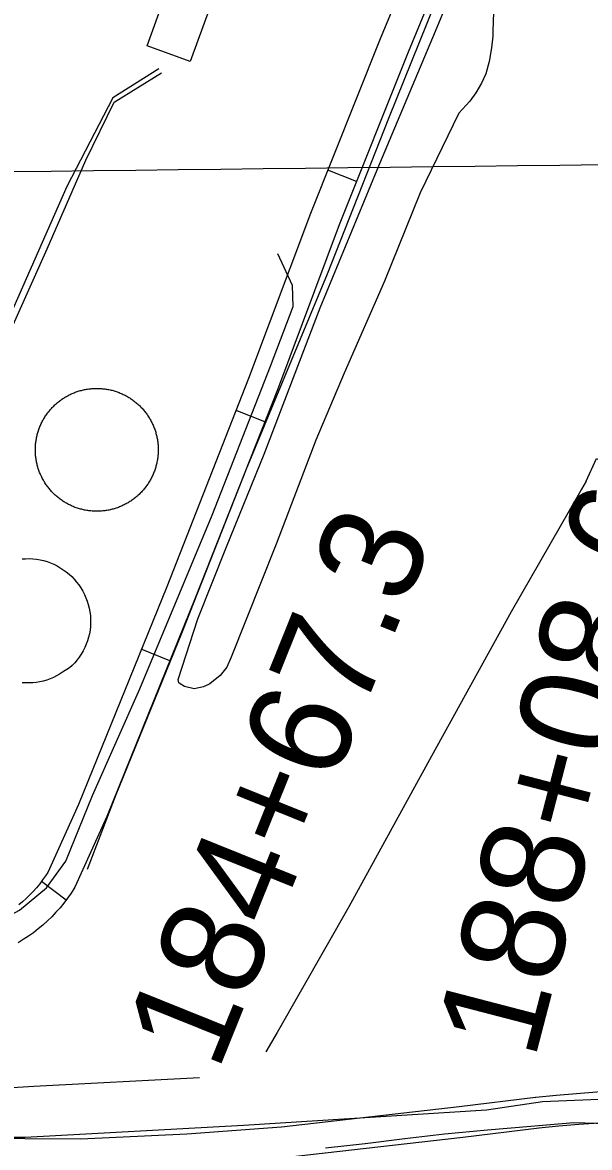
# Model space of a CAD drawing. Extents: x 3704301 to 3742427, y 506229 to 532009.
# Drawn here: x 3713884 to 3714436, y 522883 to 523977 of the extents above; entities that cross this region are included whole.
import ezdxf

# ---------------------------------------------------------------- set-up
doc = ezdxf.new("R2010")
doc.units = 0
for name, color, linetype in [('V-BLDG-OTLN', 7, 'Continuous'), ('V-DOMW-TANK', 7, 'Continuous'), ('V-GRID-MAJR', 7, 'Continuous'), ('V-LEVE-TOET', 7, 'Continuous'), ('V-ROAD-CNTR', 7, 'Continuous'), ('V-SITE-OTLN', 7, 'Continuous'), ('V-SITE-VEGE', 7, 'Continuous'), ('V-SURV-IDEN', 7, 'Continuous'), ('V-TOPO-SHOR', 7, 'Continuous'), ('V-UTIL-LINE', 7, 'Continuous')]:
    doc.layers.add(name, color=color, linetype=linetype)

msp = doc.modelspace()

# ---------------------------------------------------------------- linework, layer by layer
at = {"layer": 'V-BLDG-OTLN'}
msp.add_lwpolyline([(3714073.0670000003, 524010.196), (3714047.299, 523938.928), (3714005.393, 523954.077), (3714031.159, 524025.34500000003)], close=True, dxfattribs=at)
at = {"layer": 'V-DOMW-TANK'}
for points in [[(3713898.348, 523575.121), (3713898.598, 523576.13300000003), (3713898.8680000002, 523577.14), (3713899.1550000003, 523578.142), (3713899.458, 523579.139), (3713899.7800000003, 523580.132), (3713900.117, 523581.117), (3713900.474, 523582.098), (3713900.847, 523583.071), (3713901.234, 523584.038), (3713901.643, 523584.998), (3713902.0670000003, 523585.95300000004), (3713902.505, 523586.897), (3713902.9620000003, 523587.835), (3713903.435, 523588.765), (3713903.9250000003, 523589.686), (3713904.4280000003, 523590.598), (3713904.949, 523591.501), (3713905.485, 523592.396), (3713906.038, 523593.28), (3713906.6010000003, 523594.155), (3713907.187, 523595.021), (3713907.7830000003, 523595.875), (3713908.395, 523596.719), (3713909.022, 523597.553), (3713909.663, 523598.374), (3713910.319, 523599.185), (3713910.988, 523599.988), (3713911.674, 523600.772), (3713912.369, 523601.548), (3713913.079, 523602.31), (3713913.804, 523603.06200000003), (3713914.539, 523603.80100000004), (3713915.289, 523604.526), (3713916.051, 523605.237), (3713916.825, 523605.935), (3713917.611, 523606.621), (3713918.41, 523607.293), (3713919.221, 523607.946), (3713920.042, 523608.591), (3713920.8740000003, 523609.22000000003), (3713921.718, 523609.832), (3713922.5700000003, 523610.43200000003), (3713923.434, 523611.016), (3713924.308, 523611.583), (3713925.193, 523612.13800000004), (3713926.086, 523612.675), (3713926.987, 523613.197), (3713927.901, 523613.705), (3713928.818, 523614.195), (3713929.748, 523614.668), (3713930.686, 523615.126), (3713931.63, 523615.569), (3713932.582, 523615.993), (3713933.541, 523616.402), (3713934.507, 523616.794), (3713935.4820000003, 523617.168), (3713936.461, 523617.525), (3713937.446, 523617.865), (3713938.438, 523618.188), (3713939.437, 523618.495), (3713940.436, 523618.782), (3713941.444, 523619.055), (3713942.4560000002, 523619.306), (3713943.472, 523619.542), (3713944.491, 523619.761), (3713945.515, 523619.96), (3713946.541, 523620.142), (3713947.572, 523620.306), (3713948.6040000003, 523620.45300000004), (3713949.6380000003, 523620.58), (3713950.676, 523620.691), (3713951.715, 523620.783), (3713952.755, 523620.857), (3713953.796, 523620.912), (3713954.838, 523620.951), (3713955.88, 523620.967), (3713956.923, 523620.969), (3713957.965, 523620.95300000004), (3713959.008, 523620.916), (3713960.0500000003, 523620.863), (3713961.09, 523620.791), (3713962.131, 523620.701), (3713963.165, 523620.591), (3713964.201, 523620.468), (3713965.234, 523620.322), (3713966.264, 523620.16000000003), (3713967.29, 523619.98000000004), (3713968.3140000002, 523619.784), (3713969.3340000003, 523619.56700000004), (3713970.352, 523619.333), (3713971.363, 523619.083), (3713972.3710000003, 523618.813), (3713973.37, 523618.528), (3713974.37, 523618.223), (3713975.363, 523617.902), (3713976.348, 523617.564), (3713977.329, 523617.207), (3713978.302, 523616.832), (3713979.271, 523616.445), (3713980.2290000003, 523616.04000000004)], [(3713980.2290000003, 523616.04000000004), (3713981.183, 523615.61600000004), (3713982.128, 523615.17600000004), (3713983.066, 523614.719), (3713983.995, 523614.248), (3713984.917, 523613.75800000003), (3713985.83, 523613.255), (3713986.733, 523612.734), (3713987.6240000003, 523612.19800000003), (3713988.511, 523611.647), (3713989.3880000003, 523611.07800000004), (3713990.252, 523610.496), (3713991.106, 523609.9), (3713991.952, 523609.288), (3713992.7830000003, 523608.661), (3713993.6070000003, 523608.02), (3713994.418, 523607.365), (3713995.216, 523606.697), (3713996.007, 523606.011), (3713996.779, 523605.315), (3713997.543, 523604.604), (3713998.294, 523603.881), (3713999.032, 523603.14400000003), (3713999.757, 523602.39400000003), (3714000.469, 523601.632), (3714001.168, 523600.858), (3714001.852, 523600.072), (3714002.524, 523599.275), (3714003.181, 523598.466), (3714003.824, 523597.643), (3714004.451, 523596.811), (3714005.065, 523595.97000000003), (3714005.663, 523595.115), (3714006.247, 523594.251), (3714006.816, 523593.37700000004), (3714007.369, 523592.494), (3714007.9080000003, 523591.601), (3714008.43, 523590.69800000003), (3714008.936, 523589.789), (3714009.427, 523588.867), (3714009.9, 523587.939), (3714010.359, 523587.001), (3714010.8000000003, 523586.05700000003), (3714011.2260000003, 523585.107), (3714011.633, 523584.14400000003), (3714012.026, 523583.178), (3714012.399, 523582.205), (3714012.757, 523581.226), (3714013.097, 523580.24100000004), (3714013.419, 523579.25), (3714013.7260000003, 523578.25200000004), (3714014.015, 523577.251), (3714014.287, 523576.243), (3714014.539, 523575.231), (3714014.775, 523574.216), (3714014.992, 523573.196), (3714015.193, 523572.174), (3714015.375, 523571.148), (3714015.537, 523570.118), (3714015.684, 523569.085), (3714015.813, 523568.049), (3714015.9220000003, 523567.01300000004), (3714016.014, 523565.974), (3714016.0870000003, 523564.934), (3714016.143, 523563.89400000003), (3714016.18, 523562.851), (3714016.2, 523561.809), (3714016.2, 523560.766), (3714016.184, 523559.724), (3714016.149, 523558.68200000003), (3714016.094, 523557.639), (3714016.022, 523556.601), (3714015.932, 523555.56), (3714015.825, 523554.52400000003), (3714015.698, 523553.49), (3714015.555, 523552.456), (3714015.3910000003, 523551.428), (3714015.211, 523550.39900000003), (3714015.014, 523549.375), (3714014.7970000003, 523548.356), (3714014.5640000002, 523547.34), (3714014.3140000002, 523546.32800000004), (3714014.044, 523545.32), (3714013.757, 523544.31700000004), (3714013.454, 523543.32), (3714013.132, 523542.32800000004), (3714012.796, 523541.341), (3714012.438, 523540.362), (3714012.065, 523539.387), (3714011.676, 523538.42100000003), (3714011.269, 523537.46), (3714010.845, 523536.50800000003), (3714010.406, 523535.56200000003), (3714009.95, 523534.626), (3714009.477, 523533.696), (3714008.987, 523532.77400000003), (3714008.483, 523531.863), (3714007.965, 523530.958), (3714007.429, 523530.065), (3714006.876, 523529.18), (3714006.308, 523528.304)], [(3713915.369, 523517.857), (3713914.617, 523518.58), (3713913.878, 523519.31700000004), (3713913.1550000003, 523520.064), (3713912.4420000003, 523520.826), (3713911.744, 523521.60000000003), (3713911.06, 523522.387), (3713910.3880000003, 523523.186), (3713909.731, 523523.995), (3713909.088, 523524.816), (3713908.461, 523525.64900000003), (3713907.847, 523526.49100000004), (3713907.2490000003, 523527.34500000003), (3713906.665, 523528.20900000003), (3713906.098, 523529.082), (3713905.543, 523529.969), (3713905.004, 523530.859), (3713904.4820000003, 523531.76300000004), (3713903.9760000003, 523532.674), (3713903.484, 523533.594), (3713903.011, 523534.521), (3713902.5530000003, 523535.45900000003), (3713902.112, 523536.403), (3713901.686, 523537.356), (3713901.279, 523538.314), (3713900.8850000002, 523539.281), (3713900.5130000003, 523540.254), (3713900.154, 523541.235), (3713899.8140000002, 523542.22000000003), (3713899.491, 523543.211), (3713899.186, 523544.208), (3713898.897, 523545.21), (3713898.626, 523546.217), (3713898.375, 523547.227), (3713898.137, 523548.243), (3713897.92, 523549.26300000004), (3713897.719, 523550.287), (3713897.539, 523551.313), (3713897.373, 523552.343), (3713897.228, 523553.37700000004), (3713897.099, 523554.409), (3713896.99, 523555.44800000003), (3713896.898, 523556.48600000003), (3713896.824, 523557.526), (3713896.769, 523558.56700000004), (3713896.734, 523559.607), (3713896.7120000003, 523560.65400000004), (3713896.7120000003, 523561.694), (3713896.728, 523562.737), (3713896.761, 523563.77900000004), (3713896.818, 523564.819), (3713896.89, 523565.86), (3713896.98, 523566.898), (3713897.086, 523567.936), (3713897.213, 523568.971), (3713897.3570000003, 523570.003), (3713897.521, 523571.033), (3713897.701, 523572.061), (3713897.897, 523573.085), (3713898.114, 523574.10500000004), (3713898.348, 523575.121)], [(3714006.308, 523528.304), (3714005.725, 523527.439), (3714005.129, 523526.585), (3714004.5160000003, 523525.742), (3714003.89, 523524.908), (3714003.2490000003, 523524.085), (3714002.593, 523523.27400000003), (3714001.924, 523522.47500000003), (3714001.239, 523521.686), (3714000.543, 523520.912), (3713999.833, 523520.148), (3713999.105, 523519.39900000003), (3713998.372, 523518.66000000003), (3713997.623, 523517.935), (3713996.861, 523517.224), (3713996.0870000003, 523516.526), (3713995.3000000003, 523515.83900000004), (3713994.502, 523515.17), (3713993.691, 523514.512), (3713992.869, 523513.869), (3713992.038, 523513.24100000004), (3713991.194, 523512.628), (3713990.342, 523512.028), (3713989.478, 523511.444), (3713988.603, 523510.875), (3713987.719, 523510.322), (3713986.826, 523509.784), (3713985.9250000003, 523509.26300000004), (3713985.011, 523508.755), (3713984.092, 523508.266), (3713983.164, 523507.791), (3713982.2260000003, 523507.332), (3713981.282, 523506.892), (3713980.329, 523506.466), (3713979.3710000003, 523506.058), (3713978.404, 523505.667), (3713977.429, 523505.292), (3713976.45, 523504.934), (3713975.465, 523504.594), (3713974.4760000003, 523504.27), (3713973.477, 523503.965), (3713972.475, 523503.67600000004), (3713971.468, 523503.406), (3713970.4560000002, 523503.152), (3713969.44, 523502.917), (3713968.42, 523502.699), (3713967.396, 523502.499), (3713966.37, 523502.319), (3713965.34, 523502.153), (3713964.308, 523502.007), (3713963.274, 523501.88), (3713962.235, 523501.77), (3713961.197, 523501.678), (3713960.157, 523501.604), (3713959.116, 523501.54600000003), (3713958.072, 523501.512), (3713957.031, 523501.49100000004), (3713955.989, 523501.49100000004), (3713954.946, 523501.50800000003), (3713953.904, 523501.542), (3713952.862, 523501.598), (3713951.821, 523501.669), (3713950.7830000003, 523501.759), (3713949.747, 523501.86600000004), (3713948.708, 523501.993), (3713947.6780000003, 523502.136), (3713946.648, 523502.298), (3713945.622, 523502.478), (3713944.598, 523502.677), (3713943.578, 523502.892), (3713942.56, 523503.125), (3713941.548, 523503.37700000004), (3713940.541, 523503.646), (3713939.539, 523503.93200000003), (3713938.54, 523504.238), (3713937.549, 523504.55700000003), (3713936.5640000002, 523504.897), (3713935.583, 523505.251), (3713934.61, 523505.624), (3713933.6410000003, 523506.015), (3713932.681, 523506.42100000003), (3713931.728, 523506.84500000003), (3713930.782, 523507.283), (3713929.846, 523507.74), (3713928.916, 523508.213), (3713927.995, 523508.7), (3713927.0810000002, 523509.206), (3713926.1780000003, 523509.726), (3713925.285, 523510.26300000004), (3713924.401, 523510.814), (3713923.524, 523511.381), (3713922.66, 523511.963), (3713921.806, 523512.561), (3713920.96, 523513.173), (3713920.126, 523513.8), (3713919.305, 523514.441), (3713918.494, 523515.096), (3713917.6950000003, 523515.766), (3713916.907, 523516.44800000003), (3713916.131, 523517.146), (3713915.369, 523517.857)], [(3713883.764, 523455.126), (3713887.287, 523455.36600000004), (3713890.8170000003, 523455.39900000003), (3713894.344, 523455.22500000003), (3713897.8540000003, 523454.844), (3713901.336, 523454.256), (3713904.7770000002, 523453.47000000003), (3713908.164, 523452.48000000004), (3713911.49, 523451.295), (3713914.738, 523449.914), (3713917.9, 523448.35000000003), (3713920.966, 523446.601), (3713923.923, 523444.674), (3713926.764, 523442.57800000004), (3713929.471, 523440.319), (3713932.046, 523437.907), (3713934.473, 523435.34500000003), (3713936.744, 523432.65), (3713938.927, 523429.83400000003), (3713940.944, 523426.893), (3713942.779, 523423.837), (3713944.432, 523420.677), (3713945.894, 523417.423), (3713947.1580000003, 523414.091), (3713948.227, 523410.689), (3713949.089, 523407.228), (3713949.745, 523403.722), (3713950.191, 523400.183), (3713950.429, 523396.623)], [(3713950.429, 523396.623), (3713950.451, 523393.056), (3713950.265, 523389.494), (3713949.867, 523385.949), (3713949.259, 523382.43700000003), (3713948.444, 523378.963), (3713947.424, 523375.547), (3713946.204, 523372.199)], [(3713946.204, 523372.199), (3713944.788, 523368.92600000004), (3713943.181, 523365.744), (3713941.3850000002, 523362.667), (3713939.412, 523359.7), (3713937.264, 523356.85500000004), (3713934.954, 523354.14400000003), (3713932.486, 523351.57800000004), (3713929.8710000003, 523349.163), (3713923.278, 523344.89900000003), (3713920.3540000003, 523343.033), (3713917.329, 523341.336), (3713914.21, 523339.816), (3713911.007, 523338.479), (3713907.734, 523337.32800000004), (3713904.4, 523336.367), (3713901.014, 523335.599), (3713897.592, 523335.032), (3713894.143, 523334.657), (3713890.676, 523334.485), (3713887.2090000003, 523334.512), (3713883.7460000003, 523334.739)]]:
    msp.add_lwpolyline(points, dxfattribs=at)
at = {"layer": 'V-GRID-MAJR'}
msp.add_spline([(3708427.129, 523767.243), (3713705.816, 523829.819), (3718984.494, 523893.163), (3724263.162, 523957.275), (3729541.821, 524022.155), (3734820.471, 524087.803), (3740099.111, 524154.218), (3740099.112, 524154.218)], degree=3, dxfattribs=at)
at = {"layer": 'V-LEVE-TOET'}
msp.add_line((3714452.869, 522905.875), (3714420.469, 522906.623), dxfattribs=at)
msp.add_lwpolyline([(3714420.469, 522906.623), (3714378.495, 522903.303), (3714336.54, 522899.733), (3714294.6070000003, 522895.91000000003), (3714256.093, 522891.052), (3714217.5470000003, 522886.454), (3714178.971, 522882.112)], dxfattribs=at)
at = {"layer": 'V-ROAD-CNTR'}
for p, q in [((3714208.926993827, 523822.0175145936), (3714181.065950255, 523833.1423629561)), ((3714119.793199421, 523588.5425812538), (3714091.874295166, 523599.5214147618)), ((3714027.5745958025, 523355.99950766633), (3713999.777605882, 523367.2834498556)), ((3713926.5983222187, 523123.3447882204), (3713902.7046338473, 523141.48567177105))]:
    msp.add_line(p, q, dxfattribs=at)
for points in [[(3714289.350777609, 524098.9925859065), (3714231.411867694, 523959.2285579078), (3714164.2346347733, 523790.9900568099), (3714104.0438475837, 523630.46828799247), (3714024.4326087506, 523428.0188608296), (3713938.558796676, 523216.47634769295), (3713908.7343650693, 523150.21465461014), (3713906.5874208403, 523146.89858962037), (3713903.824722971, 523142.96096157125), (3713900.9154549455, 523139.1291116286), (3713897.86927331, 523135.41176776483), (3713894.682887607, 523131.8126470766), (3713891.3617995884, 523128.3284178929), (3713887.919508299, 523124.9773723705), (3713884.3511229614, 523121.75893402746), (3713880.662479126, 523118.67207913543)], [(3714317.0992223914, 524087.5894140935), (3714259.200132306, 523947.92144209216), (3714192.213365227, 523780.1599431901), (3714132.0501524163, 523619.7117120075), (3714052.2913912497, 523416.88713917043), (3713966.1452033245, 523204.6736523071), (3713935.155634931, 523135.82334538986), (3713931.4665791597, 523130.12541037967), (3713928.0592770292, 523125.2690384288), (3713924.4725450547, 523120.5448883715), (3713920.71072669, 523115.9542322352), (3713916.7791123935, 523111.5133529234), (3713912.6902004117, 523107.22358210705), (3713908.4364917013, 523103.0826276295), (3713904.0308770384, 523099.10906597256), (3713899.481520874, 523095.3019208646), (3713894.7903692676, 523091.668101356), (3713889.9722945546, 523088.2157366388), (3713885.023352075, 523084.9407499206), (3713879.9539059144, 523081.8562013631)], [(3713571.013819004, 522885.3052031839), (3713578.768803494, 522918.1341375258), (3713597.5317659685, 522945.5400827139), (3713623.4547141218, 522960.10005359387), (3713640.7606795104, 522989.12899553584), (3713663.99063305, 523058.513856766), (3713683.6065938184, 523100.13477352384), (3713706.68554766, 523114.86574406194), (3713724.8605113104, 523116.7077403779), (3713756.2804484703, 523108.44775689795), (3713797.522365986, 523094.9737838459), (3713823.6593137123, 523090.1387935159), (3713849.768261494, 523096.659780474), (3713881.3161983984, 523113.4807468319), (3713907.542145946, 523135.3817030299), (3713926.3381083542, 523161.3696510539), (3713952.301056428, 523225.1405235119), (3713998.390964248, 523328.8873160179), (3714068.51982399, 523497.78097823), (3714125.4877100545, 523642.4726888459), (3714147.3256663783, 523700.4695728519), (3714146.8486673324, 523721.04153170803), (3714132.4146962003, 523751.6984703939)], [(3714558.7487262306, 522938.9641887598), (3714555.6606368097, 522939.46109701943), (3714549.5257778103, 522940.20879329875), (3714542.8771727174, 522940.7601642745), (3714522.2952937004, 522940.32393947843), (3714502.4181085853, 522939.69080536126), (3714482.546558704, 522938.84190404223), (3714462.6864901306, 522937.78034809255), (3714442.839000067, 522936.5070520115), (3714423.008367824, 522935.02008223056), (3714403.1908855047, 522933.32334199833), (3714383.475445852, 522931.418473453)], [(3714383.1095255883, 522931.3785815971), (3714308.9152834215, 522922.36762473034), (3714136.038825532, 522902.5430844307), (3714044.014378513, 522895.8740696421), (3713940.869371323, 522890.9397202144), (3713777.3052632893, 522891.7243296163), (3713603.486549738, 522890.1318086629), (3713590.646970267, 522890.28291435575)], [(3714386.7264744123, 522901.5974184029), (3714312.4327165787, 522892.57437526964), (3714138.833174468, 522872.66691556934), (3714045.815621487, 522865.92593035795), (3713941.5146286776, 522860.93627978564), (3713777.370736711, 522861.7236703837), (3713603.447450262, 522860.13019133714), (3713565.3932563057, 522860.5780413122), (3713436.9111160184, 522862.09396615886), (3713338.187445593, 522865.4045121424), (3713328.852814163, 522865.8695214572), (3713281.703789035, 522868.2111989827), (3713227.6457230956, 522869.2569503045), (3713200.9412311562, 522869.9843348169)], [(3714444.920999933, 522906.5789479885), (3714425.4096321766, 522905.11591776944), (3714405.9131144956, 522903.4466580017), (3714386.360554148, 522901.55752654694)]]:
    msp.add_lwpolyline(points, dxfattribs=at)
at = {"layer": 'V-SITE-OTLN'}
for p, q in [((3714574.815, 522934.96899999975), (3714389.968, 522927.254)), ((3714335.324, 522918.966), (3714099.009, 522904.255)), ((3714389.968, 522927.254), (3714335.324, 522918.966)), ((3714099.009, 522904.255), (3713886.85, 522892.55100000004)), ((3713886.85, 522892.55100000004), (3713655.218, 522891.408))]:
    msp.add_line(p, q, dxfattribs=at)
at = {"layer": 'V-SITE-VEGE'}
msp.add_lwpolyline([(3714342.911, 524005.447), (3714341.5130000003, 523968.232), (3714341.525, 523963.504), (3714340.323, 523952.14900000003), (3714337.896, 523938.715), (3714334.7090000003, 523926.791), (3714330.662, 523917.7), (3714325.198, 523908.515), (3714319.259, 523900.36600000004), (3714308.413, 523888.518), (3714270.955, 523811.251), (3714236.166, 523725.102), (3714197.131, 523635.63300000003), (3714169.384, 523570.781), (3714130.849, 523469.489), (3714087.133, 523359.675), (3714082.901, 523349.734), (3714076.299, 523341.68200000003), (3714066.3880000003, 523333.617), (3714060.2460000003, 523330.764), (3714051.268, 523328.851), (3714041.802, 523331.194), (3714037.542, 523333.547), (3714036.1210000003, 523334.489), (3714035.64, 523337.799), (3714054.887, 523396.955), (3714082.6210000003, 523467.009), (3714119.29, 523556.947), (3714173.806, 523699.418), (3714229.286, 523833.38), (3714283.362, 523962.13300000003), (3714324.723, 524061.916)], dxfattribs=at)
at = {"layer": 'V-TOPO-SHOR'}
msp.add_lwpolyline([(3713947.539, 523153.311), (3713975.324, 523226.189), (3714039.025, 523383.03500000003), (3714102.136, 523542.789), (3714180.904, 523732.291), (3714240.538, 523883.88300000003), (3714315.818, 524070.46400000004), (3714377.7770000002, 524224.976), (3714422.9450000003, 524336.3420000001), (3714427.004, 524344.505), (3714431.756, 524351.047)], dxfattribs=at)
at = {"layer": 'V-UTIL-LINE'}
for points in [[(3714016.96, 523931.629), (3713972.068, 523903.60000000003), (3713927.313, 523817.358), (3713872.24, 523692.28500000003), (3713820.917, 523582.365), (3713706.753, 523627.525), (3713648.017, 523649.15400000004), (3713584.179, 523627.232), (3713548.869, 523549.058), (3713499.93, 523432.04600000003), (3713482.829, 523390)], [(3713490.663, 523384.978), (3713544.691, 523514.973), (3713586.556, 523622.032), (3713645.1950000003, 523642.05), (3713763.626, 523593.586), (3713829.47, 523568.659), (3713829.472, 523567.24), (3713851.738, 523557.83), (3713842.794, 523537.929), (3713849.898, 523535.58), (3713859.778, 523560.213), (3713833.244, 523572.93), (3713828.978, 523576.231), (3713873.69, 523679.983), (3713908.0530000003, 523756.733), (3713945.71, 523842.958), (3713973.497, 523899.344), (3714019.336, 523927.848)], [(3714432.452, 523530.626), (3714442.284, 523552.824), (3714456.754, 523544.708), (3714459.617, 523549.61100000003), (3714629.846, 523463.056), (3714718.574, 523417.16500000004), (3714897.201, 523325.369), (3714900.776, 523331.435), (3714904.752, 523329.99), (3714948.179, 523406.304), (3714954.248, 523402.728), (3714940.8540000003, 523375.871), (3714969.794, 523359.643), (3715119.9250000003, 523281.49100000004), (3715229.423, 523223.905), (3715227.031, 523219), (3715304.359, 523183.539), (3715371.349, 523319.69800000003), (3715363.3170000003, 523338.782), (3715368.288, 523392.699), (3715380.8540000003, 523390.463)], [(3714432.452, 523530.626), (3714427.74, 523523.044), (3714425.855, 523519.253), (3714359.4020000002, 523403.617), (3714282.1210000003, 523263.348), (3714201.542, 523116.916), (3714131.791, 522994.646), (3714120.951, 522975.69200000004)], [(3714056.22, 522950.647), (3713895.329, 522942.217), (3713693.751, 522929.43200000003), (3713623.719, 522924.058), (3713607.686, 522900.829), (3713420.2630000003, 522904.64), (3713277.808, 522905.72000000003), (3713086.609, 522906.68200000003), (3713082.322, 522917.08400000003), (3713075.681, 522924.641), (3713016.9420000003, 522946.743)]]:
    msp.add_lwpolyline(points, dxfattribs=at)

# ---------------------------------------------------------------- texts
at = {"layer": 'V-SURV-IDEN'}
for s, height, rotation, p in [('188+08.6', 99.99999999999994, 75.41650988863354, (3714381.9425800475, 522966.4075872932)), ('184+67.3', 99.99999999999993, 68.06582565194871, (3714073.973305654, 522955.1541745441))]:
    msp.add_text(s, height=height, rotation=rotation, dxfattribs=at).set_placement(p)

doc.saveas('drawing.dxf')
